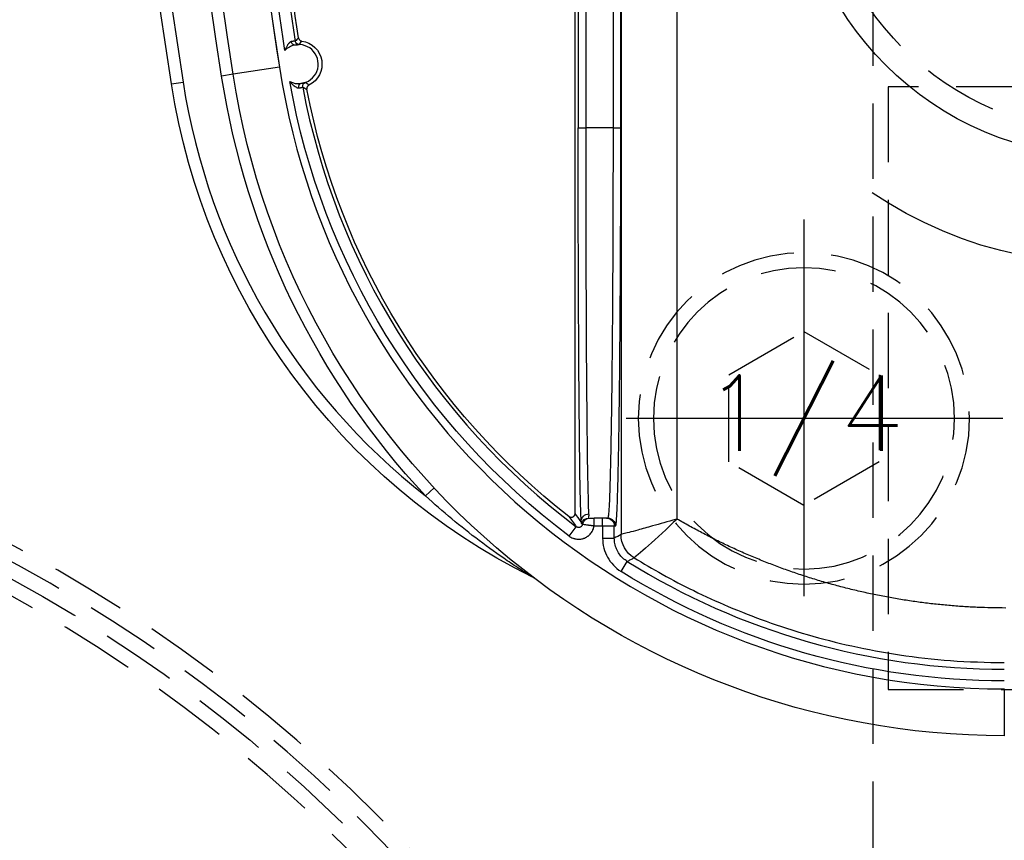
# Model space of a CAD drawing. Extents: x 2651 to 7771, y -1163 to 1075.
# Tile 391 of 490: x 5230 to 5262, y 423 to 450. Entities that reach past the tile are written whole.
import ezdxf
from ezdxf.enums import TextEntityAlignment as Align

# ---------------------------------------------------------------- set-up
doc = ezdxf.new("R2010")
doc.units = 0
doc.header["$LTSCALE"] = 10
for name, pattern in [('CENTER', [2, 1.25, -0.25, 0.25, -0.25]), ('CNSHID', [4, 3, -1]), ('HIDDEN', [0.375, 0.25, -0.125])]:
    doc.linetypes.add(name, pattern=pattern)
doc.layers.get('0').update_dxf_attribs({"linetype": 'CONTINUOUS'})
doc.layers.get('Defpoints').update_dxf_attribs({"linetype": 'CONTINUOUS'})
for name, color, linetype in [('1', 7, 'CONTINUOUS'), ('15', 7, 'CONTINUOUS'), ('86', 7, 'CONTINUOUS'), ('96', 7, 'CONTINUOUS'), ('97', 7, 'CONTINUOUS'), ('CEN', 1, 'CENTER'), ('COOL', 150, 'HIDDEN'), ('DIM', 3, 'CONTINUOUS'), ('HIDDEN', 6, 'HIDDEN'), ('TEXT', 4, 'CONTINUOUS'), ('WL1-HL', 4, 'CNSHID')]:
    doc.layers.add(name, color=color, linetype=linetype)
doc.styles.get("Standard").update_dxf_attribs({"font": 'romans.shx'})
doc.dimstyles.new('MM& INCH5', dxfattribs={"dimtxt": 5, "dimasz": 2.5, "dimexe": 1, "dimexo": 0.5, "dimtad": 0, "dimrnd": 1.38778e-17, "dimzin": 9, "dimdsep": 46, "dimtxsty": 'Standard', "dimblk": 'CLOSED', "dimcen": 0, "dimclrd": 3, "dimclre": 3, "dimclrt": 3, "dimazin": 2, "dimtfac": 0.75, "dimtofl": 0, "dimtmove": 0, "dimatfit": 3, "dimfxl": 0, "dimtolj": 1, "dimarcsym": 0})

# ---------------------------------------------------------------- blocks, each defined once
blk = doc.blocks.new('DFSF')
at = {"layer": '1', "color": 252, "linetype": 'Continuous'}
for p, q in [((1248.7, 508.535), (1248.7, 464.141)), ((1250.561, 464.655), (1250.561, 508.008)), ((1247.278, 495.113), (1247.278, 477.638)), ((1247.537, 477.638), (1247.537, 495.113)), ((1248.434, 495.113), (1248.434, 477.638)), ((1248.693, 477.638), (1248.693, 495.113)), ((1237.358, 479.65), (1235.822, 479.412)), ((1235.822, 479.412), (1235.438, 479.353)), ((1233.774, 479.096), (1234.158, 479.155)), ((1247.278, 477.638), (1247.537, 477.638)), ((1248.434, 477.638), (1247.537, 477.638)), ((1248.434, 477.638), (1248.693, 477.638)), ((1242.492, 465.686), (1242.208, 465.421)), ((1247.805, 464.425), (1247.805, 464.684)), ((1248.088, 464.425), (1248.088, 464.684)), ((1246.982, 464.088), (1247.215, 464.399)), ((1247.805, 464.425), (1248.088, 464.425)), ((1248.088, 464.425), (1248.088, 464.017)), ((1248.088, 464.425), (1248.477, 464.425)), ((1248.477, 464.017), (1248.477, 464.425)), ((1248.477, 464.425), (1248.52, 464.425)), ((1248.088, 464.017), (1248.477, 464.017)), ((1248.699, 462.917), (1248.905, 463.247)), ((1261.426, 459.017), (1261.426, 457.462))]:
    blk.add_line(p, q, dxfattribs=at)
at = {"layer": '1', "color": 7, "linetype": 'Continuous'}
for p, q in [((1247.177, 464.844), (1247.177, 508.076)), ((1248.088, 464.684), (1247.805, 464.684)), ((1248.218, 464.684), (1248.088, 464.684)), ((1248.261, 464.684), (1248.218, 464.684))]:
    blk.add_line(p, q, dxfattribs=at)
at = {"layer": '1', "color": 7, "linetype": 'Continuous', "extrusion": (0, 0, -1)}
for centre, radius, start, end in [((-1491.861, 518.994), 261.153, 351.21206, 8.78794), ((-1491.861, 518.994), 259.08, 351.21206, 8.78794), ((-1491.861, 518.994), 256.753, 351.40512, 354.0132), ((-1237.998, 479.749), 0.772, 97.6644, 243.8079), ((-1261.426, 483.37), 25.908, 270, 351.2121), ((-1255.537, 482.46), 22.022, 296.3658, 351.2121), ((-1261.426, 483.37), 23.581, 307.8157, 349.1097)]:
    blk.add_arc(centre, radius, start, end, dxfattribs=at)
at = {"layer": '1', "color": 252, "linetype": 'Continuous'}
for centre, radius, start, end in [((1491.861, 518.994), 260.764, 171.21246, 188.78794), ((1491.861, 518.994), 257.526, 171.21206, 188.78794), ((1491.861, 518.994), 256.876, 185.93261, 188.61664), ((1261.426, 483.37), 24.354, 188.7879, 270), ((1255.537, 482.46), 21.633, 188.7879, 231.9655), ((1261.426, 483.37), 23.704, 190.6489, 233.164), ((1261.426, 483.37), 23.701, 238.1089, 270)]:
    blk.add_arc(centre, radius, start, end, dxfattribs=at)
at = {"layer": '1', "color": 252, "linetype": 'Continuous', "extrusion": (0, 0, -1)}
for centre, radius, start, end in [((-1491.861, 518.994), 259.469, 351.21206, 8.78794), ((-1491.861, 518.994), 257.265, 351.32783, 354.06739), ((-1261.426, 483.37), 26.297, 316.9545, 351.2121), ((-1261.426, 483.37), 24.093, 306.836, 349.9667), ((-1261.426, 483.37), 24.089, 270, 301.8911)]:
    blk.add_arc(centre, radius, start, end, dxfattribs=at)
at = {"layer": '1', "color": 110, "linetype": 'Continuous'}
for centre, radius, start, end in [((1491.861, 518.994), 257.526, 180, 188.78794), ((1261.426, 483.37), 24.354, 188.7879, 270)]:
    blk.add_arc(centre, radius, start, end, dxfattribs=at)
at = {"layer": '1', "color": 7, "linetype": 'Continuous'}
for centre, radius, start, end in [((1237.998, 479.749), 0.648, 102.0087, 135.4131), ((1237.998, 479.749), 0.648, 276.418, 102.0087), ((1237.998, 479.749), 0.648, 242.7301, 276.418), ((1245.585, 462.381), 0.389, 52.9572, 63.6342)]:
    blk.add_arc(centre, radius, start, end, dxfattribs=at)
at = {"layer": '1', "color": 7, "linetype": 'Continuous', "extrusion": (0, 0, -1)}
for centre, major_axis, ratio, start_param, end_param in [((1237.837, 480.509), (-0.027, 0.127), 0.659458, 3.147397, 4.754006), ((1238.085, 478.976), (-0.014, 0.129), 0.659067, 4.660995, 6.277384), ((1247.652, 477.638), (0, 12.954), 0.008901, 3.287327, 4.712389)]:
    blk.add_ellipse(centre, major_axis=major_axis, ratio=ratio, start_param=start_param, end_param=end_param, dxfattribs=at)
at = {"layer": '1', "color": 252, "linetype": 'Continuous', "extrusion": (0, 0, -1)}
for centre, major_axis, ratio, start_param, end_param in [((1238.012, 480.528), (0.0975, -0.0853), 0.999984, 0.869298, 2.272295), ((1238.257, 479.014), (-0.065, -0.112), 0.999983, 0.861915, 2.279678), ((1247.393, 477.638), (0, 13.213), 0.008727, 3.287327, 4.712389), ((1281.982, 483.37), (40.855, 0), 0.866031, 2.581224, 2.590487), ((1247.635, 464.565), (-0.259, -0.015), 0.989363, 0.060025, 1.629554), ((1247.634, 464.425), (0, -0.259), 0.999922, 1.876492, 3.141593), ((1247.673, 464.425), (0, 0.259), 0.999938, 4.912185, 6.283185), ((1248.218, 464.425), (0, -0.259), 0.999914, 3.141593, 4.712389), ((1248.261, 464.425), (0, -0.259), 0.999914, 3.141593, 4.712389), ((1249.607, 464.141), (0.443, -0.791), 0.999888, 1.06101, 2.080582), ((1249.607, 464.141), (0.012, 0.907), 0.999673, 3.679272, 4.698808)]:
    blk.add_ellipse(centre, major_axis=major_axis, ratio=ratio, start_param=start_param, end_param=end_param, dxfattribs=at)
at = {"layer": '1', "color": 252, "linetype": 'Continuous'}
for points in [[(1237.991, 480.623), (1237.973, 480.605), (1237.937, 480.567), (1237.902, 480.528), (1237.884, 480.508)], [(1238.01, 480.398), (1238.039, 480.438), (1238.07, 480.477), (1238.101, 480.514)], [(1238.13, 478.99), (1238.153, 478.977), (1238.2, 478.951), (1238.246, 478.927), (1238.269, 478.915)], [(1238.339, 479.056), (1238.297, 479.081), (1238.256, 479.107), (1238.214, 479.136)], [(1246.968, 464.741), (1247.05, 464.626), (1247.132, 464.511), (1247.215, 464.399)], [(1248.7, 464.141), (1248.626, 464.1), (1248.551, 464.058), (1248.477, 464.017)]]:
    blk.add_open_spline(points, degree=3, dxfattribs=at)
at = {"layer": '1', "color": 7, "linetype": 'Continuous'}
for points, knots in [([(1237.991, 480.623), (1237.992, 480.616), (1237.995, 480.602), (1238, 480.59), (1238.005, 480.581), (1238.007, 480.577), (1238.01, 480.571), (1238.016, 480.563), (1238.023, 480.555), (1238.03, 480.548), (1238.033, 480.545), (1238.038, 480.541), (1238.046, 480.534), (1238.055, 480.529), (1238.064, 480.525), (1238.068, 480.523), (1238.074, 480.52), (1238.084, 480.517), (1238.094, 480.515), (1238.101, 480.514)], [0, 0, 0, 0, 0.125, 0.25, 0.25, 0.3125, 0.3125, 0.375, 0.5, 0.5, 0.5625, 0.5625, 0.625, 0.75, 0.75, 0.8125, 0.8125, 0.875, 1, 1, 1, 1]), ([(1237.753, 480.496), (1237.748, 480.495), (1237.744, 480.494), (1237.739, 480.492), (1237.731, 480.489), (1237.722, 480.483), (1237.714, 480.478), (1237.71, 480.475), (1237.705, 480.472), (1237.702, 480.469), (1237.693, 480.462), (1237.688, 480.457), (1237.672, 480.441), (1237.662, 480.43), (1237.649, 480.415), (1237.647, 480.411), (1237.642, 480.405), (1237.639, 480.401), (1237.633, 480.392), (1237.628, 480.385), (1237.615, 480.365), (1237.606, 480.351), (1237.59, 480.323), (1237.583, 480.309), (1237.572, 480.287), (1237.569, 480.279), (1237.562, 480.264), (1237.558, 480.257), (1237.552, 480.242), (1237.547, 480.23), (1237.542, 480.217), (1237.54, 480.211), (1237.537, 480.203)], [0, 0, 0, 0, 0.03125, 0.03125, 0.0625, 0.125, 0.125, 0.15625, 0.15625, 0.1875, 0.1875, 0.25, 0.25, 0.375, 0.375, 0.40625, 0.40625, 0.4375, 0.4375, 0.5, 0.5, 0.625, 0.625, 0.75, 0.75, 0.8125, 0.8125, 0.875, 0.875, 0.9375, 0.96875, 1, 1, 1, 1]), ([(1237.884, 480.508), (1237.879, 480.507), (1237.875, 480.508), (1237.87, 480.508), (1237.865, 480.508), (1237.861, 480.508), (1237.856, 480.508), (1237.851, 480.508), (1237.846, 480.508), (1237.83, 480.508), (1237.815, 480.507), (1237.809, 480.506), (1237.804, 480.505), (1237.799, 480.505), (1237.795, 480.504), (1237.79, 480.503), (1237.776, 480.501), (1237.762, 480.498), (1237.752, 480.496)], [0, 0, 0, 0, 0.125, 0.25, 0.375, 0.375, 0.4375, 0.4375, 0.5, 0.625, 0.75, 0.75, 0.78125, 0.78125, 0.8125, 0.8125, 0.875, 1, 1, 1, 1]), ([(1237.864, 480.382), (1237.876, 480.385), (1237.887, 480.387), (1237.903, 480.39), (1237.908, 480.39), (1237.918, 480.392), (1237.923, 480.392), (1237.936, 480.394), (1237.953, 480.395), (1237.967, 480.396), (1237.973, 480.395), (1237.977, 480.399), (1237.982, 480.395), (1237.986, 480.399), (1237.991, 480.396), (1238.003, 480.402), (1238.001, 480.394), (1238.014, 480.401), (1238.009, 480.398)], [0, 0, 0, 0, 0.125, 0.125, 0.1875, 0.1875, 0.25, 0.25, 0.375, 0.5, 0.5, 0.5625, 0.5625, 0.625, 0.625, 0.75, 0.875, 1, 1, 1, 1]), ([(1237.701, 479.174), (1237.704, 479.17), (1237.707, 479.167), (1237.71, 479.163), (1237.713, 479.159), (1237.716, 479.156), (1237.723, 479.147), (1237.728, 479.141), (1237.745, 479.122), (1237.756, 479.11), (1237.779, 479.087), (1237.791, 479.075), (1237.815, 479.053), (1237.827, 479.043), (1237.843, 479.03), (1237.847, 479.028), (1237.853, 479.023), (1237.863, 479.016), (1237.873, 479.009), (1237.893, 478.996), (1237.906, 478.988), (1237.923, 478.98), (1237.927, 478.978), (1237.933, 478.975), (1237.938, 478.973), (1237.948, 478.969), (1237.955, 478.967), (1237.968, 478.963), (1237.975, 478.962), (1237.983, 478.961), (1237.988, 478.96), (1237.993, 478.96), (1237.998, 478.96), (1238.002, 478.961)], [0, 0, 0, 0, 0.015625, 0.015625, 0.03125, 0.0625, 0.0625, 0.125, 0.125, 0.25, 0.25, 0.375, 0.375, 0.5, 0.5, 0.53125, 0.53125, 0.5625, 0.625, 0.625, 0.75, 0.75, 0.78125, 0.78125, 0.8125, 0.8125, 0.875, 0.875, 0.9375, 0.9375, 0.96875, 0.96875, 1, 1, 1, 1]), ([(1238.001, 478.961), (1238.012, 478.961), (1238.021, 478.962), (1238.035, 478.965), (1238.04, 478.965), (1238.044, 478.966), (1238.049, 478.967), (1238.054, 478.968), (1238.062, 478.97), (1238.079, 478.974), (1238.091, 478.977), (1238.095, 478.978), (1238.1, 478.98), (1238.104, 478.981), (1238.109, 478.983), (1238.113, 478.984), (1238.117, 478.986), (1238.122, 478.987), (1238.126, 478.991), (1238.131, 478.99)], [0, 0, 0, 0, 0.125, 0.125, 0.1875, 0.1875, 0.21875, 0.21875, 0.25, 0.375, 0.5, 0.5, 0.5625, 0.5625, 0.625, 0.625, 0.75, 0.875, 1, 1, 1, 1]), ([(1238.213, 479.137), (1238.209, 479.135), (1238.204, 479.133), (1238.2, 479.132), (1238.195, 479.131), (1238.191, 479.129), (1238.186, 479.128), (1238.182, 479.127), (1238.177, 479.125), (1238.16, 479.121), (1238.143, 479.117), (1238.13, 479.114), (1238.125, 479.113), (1238.115, 479.111), (1238.1, 479.109), (1238.083, 479.106), (1238.071, 479.105)], [0, 0, 0, 0, 0.125, 0.25, 0.375, 0.375, 0.4375, 0.4375, 0.5, 0.625, 0.75, 0.75, 0.8125, 0.8125, 0.875, 1, 1, 1, 1]), ([(1238.339, 479.056), (1238.333, 479.053), (1238.321, 479.046), (1238.31, 479.037), (1238.303, 479.029), (1238.3, 479.026), (1238.296, 479.021), (1238.289, 479.013), (1238.284, 479.004), (1238.279, 478.995), (1238.277, 478.991), (1238.275, 478.985), (1238.271, 478.975), (1238.269, 478.964), (1238.268, 478.954), (1238.267, 478.95), (1238.267, 478.943), (1238.267, 478.933), (1238.268, 478.922), (1238.269, 478.915)], [0, 0, 0, 0, 0.125, 0.25, 0.25, 0.3125, 0.3125, 0.375, 0.5, 0.5, 0.5625, 0.5625, 0.625, 0.75, 0.75, 0.8125, 0.8125, 0.875, 1, 1, 1, 1]), ([(1246.968, 464.741), (1246.972, 464.738), (1246.982, 464.731), (1246.993, 464.726), (1247.001, 464.723), (1247.005, 464.721), (1247.01, 464.719), (1247.019, 464.717), (1247.028, 464.715), (1247.036, 464.715), (1247.041, 464.714), (1247.045, 464.714), (1247.05, 464.714), (1247.058, 464.714), (1247.07, 464.716), (1247.081, 464.719), (1247.089, 464.721), (1247.094, 464.723), (1247.099, 464.725), (1247.107, 464.728), (1247.115, 464.733), (1247.121, 464.738), (1247.125, 464.74), (1247.129, 464.743), (1247.132, 464.746), (1247.138, 464.752), (1247.147, 464.76), (1247.154, 464.77), (1247.158, 464.777), (1247.16, 464.781), (1247.163, 464.786), (1247.167, 464.794), (1247.17, 464.802), (1247.173, 464.814), (1247.174, 464.82), (1247.176, 464.832), (1247.177, 464.838), (1247.177, 464.844)], [0, 0, 0, 0, 0.0625, 0.125, 0.125, 0.15625, 0.15625, 0.1875, 0.25, 0.25, 0.28125, 0.28125, 0.3125, 0.3125, 0.375, 0.4375, 0.4375, 0.46875, 0.46875, 0.5, 0.5625, 0.5625, 0.59375, 0.59375, 0.625, 0.625, 0.6875, 0.75, 0.75, 0.78125, 0.78125, 0.8125, 0.875, 0.875, 0.9375, 0.9375, 1, 1, 1, 1]), ([(1247.633, 464.685), (1247.629, 464.688), (1247.631, 464.693), (1247.631, 464.698), (1247.631, 464.702), (1247.631, 464.707), (1247.632, 464.712), (1247.633, 464.724), (1247.634, 464.737), (1247.636, 464.761), (1247.637, 464.789), (1247.636, 464.81), (1247.635, 464.822)], [0, 0, 0, 0, 0.125, 0.25, 0.375, 0.375, 0.5, 0.5, 0.625, 0.75, 0.875, 1, 1, 1, 1]), ([(1247.672, 464.684), (1247.677, 464.684), (1247.687, 464.684), (1247.701, 464.684), (1247.725, 464.684), (1247.745, 464.684), (1247.775, 464.684), (1247.805, 464.684)], [0, 0, 0, 0, 0.1875, 0.375, 0.4375, 0.625, 1, 1, 1, 1]), ([(1247.419, 464.477), (1247.417, 464.466), (1247.414, 464.456), (1247.408, 464.444), (1247.406, 464.44), (1247.404, 464.436), (1247.401, 464.432), (1247.398, 464.427), (1247.391, 464.418), (1247.384, 464.411), (1247.379, 464.406), (1247.375, 464.403), (1247.372, 464.4), (1247.365, 464.395), (1247.358, 464.391), (1247.349, 464.385), (1247.344, 464.383), (1247.328, 464.377), (1247.318, 464.375), (1247.305, 464.373), (1247.301, 464.373), (1247.296, 464.373), (1247.291, 464.373), (1247.285, 464.373), (1247.274, 464.374), (1247.264, 464.376), (1247.257, 464.378), (1247.252, 464.379), (1247.248, 464.381), (1247.244, 464.382), (1247.233, 464.387), (1247.223, 464.392), (1247.215, 464.399)], [0, 0, 0, 0, 0.125, 0.125, 0.15625, 0.15625, 0.1875, 0.1875, 0.25, 0.3125, 0.3125, 0.34375, 0.34375, 0.375, 0.4375, 0.4375, 0.5, 0.5, 0.625, 0.625, 0.65625, 0.65625, 0.6875, 0.6875, 0.75, 0.8125, 0.8125, 0.84375, 0.84375, 0.875, 0.875, 1, 1, 1, 1]), ([(1247.376, 464.565), (1247.378, 464.556), (1247.378, 464.548), (1247.38, 464.534), (1247.38, 464.528), (1247.381, 464.518), (1247.387, 464.503)], [0, 0, 0, 0, 0.25, 0.25, 0.5, 1, 1, 1, 1]), ([(1247.805, 464.425), (1247.779, 464.428), (1247.754, 464.43), (1247.723, 464.434), (1247.717, 464.434), (1247.705, 464.436), (1247.687, 464.438), (1247.657, 464.441), (1247.635, 464.444), (1247.618, 464.446), (1247.613, 464.447), (1247.602, 464.449), (1247.596, 464.449), (1247.57, 464.453), (1247.551, 464.456), (1247.524, 464.459), (1247.516, 464.461), (1247.504, 464.463), (1247.5, 464.463), (1247.493, 464.464), (1247.488, 464.465), (1247.471, 464.468), (1247.459, 464.47), (1247.448, 464.472), (1247.443, 464.472), (1247.439, 464.473), (1247.434, 464.474), (1247.429, 464.475), (1247.425, 464.476), (1247.42, 464.477)], [0, 0, 0, 0, 0.125, 0.125, 0.15625, 0.15625, 0.1875, 0.25, 0.3125, 0.3125, 0.34375, 0.34375, 0.375, 0.375, 0.5, 0.5, 0.5625, 0.5625, 0.59375, 0.59375, 0.625, 0.625, 0.75, 0.75, 0.78125, 0.78125, 0.8125, 0.875, 1, 1, 1, 1])]:
    blk.add_open_spline(points, degree=3, knots=knots, dxfattribs=at)
at = {"layer": '1', "color": 252, "linetype": 'Continuous'}
for points, knots in [([(1248.434, 477.638), (1248.434, 477.366), (1248.434, 476.82), (1248.433, 476.002), (1248.431, 475.184), (1248.429, 474.371), (1248.425, 473.566), (1248.422, 472.772), (1248.417, 471.994), (1248.412, 471.235), (1248.406, 470.5), (1248.399, 469.791), (1248.392, 469.113), (1248.384, 468.465), (1248.374, 467.828), (1248.364, 467.194), (1248.351, 466.569), (1248.337, 465.979), (1248.32, 465.456), (1248.302, 465.036), (1248.283, 464.742), (1248.269, 464.704), (1248.261, 464.684)], [0, 0, 0, 0, 0.040106, 0.080497, 0.121172, 0.162132, 0.203376, 0.244905, 0.286718, 0.328816, 0.371198, 0.413866, 0.456817, 0.500054, 0.544668, 0.594393, 0.649226, 0.709168, 0.774218, 0.844374, 0.919635, 1, 1, 1, 1]), ([(1245.759, 462.728), (1245.755, 462.73), (1245.734, 462.743), (1245.677, 462.779), (1245.643, 462.8), (1245.538, 462.866), (1245.464, 462.914), (1245.234, 463.062), (1245.078, 463.166), (1244.611, 463.483), (1244.3, 463.706), (1243.375, 464.402), (1242.779, 464.897), (1242.208, 465.421)], [0, 0, 0, 0, 0.03125, 0.03125, 0.0625, 0.0625, 0.125, 0.125, 0.25, 0.25, 0.5, 0.5, 1, 1, 1, 1]), ([(1250.561, 464.655), (1250.545, 464.651), (1250.269, 464.571), (1249.791, 464.439), (1249.274, 464.291), (1248.95, 464.206), (1248.749, 464.155), (1248.716, 464.146), (1248.7, 464.141)], [0, 0, 0, 0, 0.017071, 0.297597, 0.507753, 0.672481, 0.836353, 1, 1, 1, 1]), ([(1250.561, 464.655), (1250.227, 464.335), (1249.883, 464.018), (1249.337, 463.53), (1249.145, 463.369), (1249.132, 463.369)], [0, 0, 0, 0, 0.5, 0.5, 1, 1, 1, 1]), ([(1246.982, 464.088), (1247, 464.074), (1247.037, 464.05), (1247.077, 464.031), (1247.108, 464.018), (1247.118, 464.014), (1247.134, 464.009), (1247.14, 464.007), (1247.151, 464.004), (1247.178, 463.996), (1247.227, 463.987), (1247.271, 463.984), (1247.305, 463.984), (1247.316, 463.985), (1247.338, 463.986), (1247.349, 463.987), (1247.382, 463.992), (1247.404, 463.996), (1247.436, 464.004), (1247.452, 464.009), (1247.468, 464.015), (1247.479, 464.019), (1247.484, 464.021), (1247.51, 464.031), (1247.55, 464.051), (1247.587, 464.075), (1247.609, 464.092), (1247.613, 464.096), (1247.622, 464.103), (1247.626, 464.106), (1247.639, 464.117), (1247.664, 464.14), (1247.701, 464.181), (1247.726, 464.218), (1247.741, 464.242), (1247.743, 464.247), (1247.749, 464.257), (1247.757, 464.272), (1247.764, 464.287), (1247.777, 464.317), (1247.784, 464.338), (1247.794, 464.37), (1247.796, 464.381), (1247.801, 464.403), (1247.803, 464.414), (1247.805, 464.425)], [0, 0, 0, 0, 0.0625, 0.125, 0.125, 0.15625, 0.15625, 0.171875, 0.171875, 0.1875, 0.25, 0.3125, 0.3125, 0.34375, 0.34375, 0.375, 0.375, 0.4375, 0.4375, 0.46875, 0.484375, 0.484375, 0.5, 0.5, 0.5625, 0.625, 0.625, 0.640625, 0.640625, 0.65625, 0.65625, 0.6875, 0.75, 0.8125, 0.8125, 0.828125, 0.828125, 0.84375, 0.875, 0.875, 0.9375, 0.9375, 0.96875, 0.96875, 1, 1, 1, 1]), ([(1248.088, 464.017), (1248.088, 463.906), (1248.102, 463.798), (1248.157, 463.587), (1248.199, 463.483), (1248.304, 463.293), (1248.37, 463.203), (1248.521, 463.045), (1248.606, 462.976), (1248.699, 462.917)], [0, 0, 0, 0, 0.25, 0.25, 0.5, 0.5, 0.75, 0.75, 1, 1, 1, 1]), ([(1248.905, 463.247), (1248.856, 463.282), (1248.756, 463.352), (1248.635, 463.494), (1248.545, 463.658), (1248.488, 463.835), (1248.48, 463.957), (1248.477, 464.017)], [0, 0, 0, 0, 0.195855, 0.397901, 0.602099, 0.804145, 1, 1, 1, 1]), ([(1248.905, 463.247), (1248.911, 463.251), (1248.917, 463.254), (1248.956, 463.275), (1248.988, 463.292), (1249.058, 463.329), (1249.095, 463.349), (1249.132, 463.369)], [0, 0, 0, 0, 0.083973, 0.083973, 0.509964, 0.509964, 1, 1, 1, 1]), ([(1249.132, 463.369), (1249.443, 463.183), (1250.09, 462.797), (1251.134, 462.257), (1252.282, 461.732), (1253.54, 461.241), (1254.908, 460.797), (1256.387, 460.419), (1257.974, 460.127), (1259.666, 459.928), (1260.83, 459.902), (1261.426, 459.889)], [0, 0, 0, 0, 0.08396, 0.174707, 0.272242, 0.376565, 0.487676, 0.605575, 0.730262, 0.861737, 1, 1, 1, 1])]:
    blk.add_open_spline(points, degree=3, knots=knots, dxfattribs=at)
blk.add_rational_spline([(1248.52, 464.425), (1248.622, 464.425), (1248.693, 469.898), (1248.693, 477.638)], [1, 0.804737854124, 0.804737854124, 1], degree=3, dxfattribs=at)
at = {"layer": '1', "color": 7, "linetype": 'Continuous'}
blk.add_rational_spline([(1261.473, 461.702), (1257.616, 461.704), (1253.893, 462.711), (1250.561, 464.655)], [1, 0.976916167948, 0.976916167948, 1], degree=3, dxfattribs=at)
for points in [[(1247.387, 464.503), (1247.398, 464.494), (1247.409, 464.485), (1247.419, 464.477)], [(1248.7, 464.141), (1248.7, 464.141), (1248.7, 464.141), (1248.7, 464.141)], [(1249.132, 463.369), (1249.132, 463.369), (1249.132, 463.369), (1249.132, 463.369)]]:
    blk.add_open_spline(points, degree=3, dxfattribs=at)
blk = doc.blocks.new('117')
at = {"layer": 'WL1-HL'}
for radius in [13.87, 10.3]:
    blk.add_circle((254.95, 1693.104), radius, dxfattribs=at)
blk = doc.blocks.new('*D42')
at = {"layer": 'Defpoints', "color": 0}
for p in [(5335.684, 924.642), (5335.684, 850.322), (5205.684, 387.642)]:
    blk.add_point(p, dxfattribs=at)
at = {"layer": 'DIM', "color": 3, "lineweight": -2}
blk.add_line((5335.684, 850.822), (5335.684, 924.642), dxfattribs=at)
at = {"layer": 'DIM', "color": 3, "insert": (5335.684, 947.648), "char_height": 5, "attachment_point": 5, "rotation": 90}
blk.add_mtext('\\A1;130 [5.118]', dxfattribs=at)
blk = doc.blocks.new('_Closed')
at = {"color": 0, "linetype": 'ByBlock', "lineweight": -2}
for p, q in [((-1, 0.167), (0, 0)), ((-1, 0.167), (-1, -0.167)), ((0, 0), (-1, -0.167)), ((0, 0), (-1, 0))]:
    blk.add_line(p, q, dxfattribs=at)
blk = doc.blocks.new('*D43')
at = {"layer": 'Defpoints', "color": 0}
for p in [(5402.684, 924.642), (5402.684, 886.162), (5205.684, 387.642)]:
    blk.add_point(p, dxfattribs=at)
at = {"layer": 'DIM', "color": 3, "lineweight": -2}
blk.add_line((5402.684, 886.662), (5402.684, 924.642), dxfattribs=at)
at = {"layer": 'DIM', "color": 3, "insert": (5402.684, 947.648), "char_height": 5, "attachment_point": 5, "rotation": 90}
blk.add_mtext('\\A1;197 [7.756]', dxfattribs=at)
blk = doc.blocks.new('*D44')
at = {"layer": 'Defpoints', "color": 0}
for p in [(5410.684, 924.642), (5405.684, 807.17), (5205.684, 387.642)]:
    blk.add_point(p, dxfattribs=at)
at = {"layer": 'DIM', "color": 3, "lineweight": -2}
for p, q in [((5410.684, 919.642), (5410.684, 924.642)), ((5405.684, 914.642), (5410.684, 919.642)), ((5405.684, 807.67), (5405.684, 914.642))]:
    blk.add_line(p, q, dxfattribs=at)
at = {"layer": 'DIM', "color": 3, "insert": (5410.684, 948.005), "char_height": 5, "attachment_point": 5, "rotation": 90}
blk.add_mtext('\\A1;200 [7.874]', dxfattribs=at)
blk = doc.blocks.new('*D45')
at = {"layer": 'Defpoints', "color": 0}
for p in [(5445.684, 924.642), (5445.684, 912.642), (5205.684, 387.642)]:
    blk.add_point(p, dxfattribs=at)
at = {"layer": 'DIM', "color": 3, "lineweight": -2}
blk.add_line((5445.684, 913.142), (5445.684, 924.642), dxfattribs=at)
at = {"layer": 'DIM', "color": 3, "insert": (5445.684, 948.005), "char_height": 5, "attachment_point": 5, "rotation": 90}
blk.add_mtext('\\A1;240 [9.449]', dxfattribs=at)
blk = doc.blocks.new('*D46')
at = {"layer": 'Defpoints', "color": 0}
for p in [(5480.684, 924.642), (5480.684, 910.642), (5205.684, 387.642)]:
    blk.add_point(p, dxfattribs=at)
at = {"layer": 'DIM', "color": 3, "lineweight": -2}
blk.add_line((5480.684, 911.142), (5480.684, 924.642), dxfattribs=at)
at = {"layer": 'DIM', "color": 3, "insert": (5480.684, 950.386), "char_height": 5, "attachment_point": 5, "rotation": 90}
blk.add_mtext('\\A1;275 [10.827]', dxfattribs=at)
blk = doc.blocks.new('*D51')
at = {"layer": 'Defpoints', "color": 0}
for p in [(5478.684, 912.642), (5493.684, 912.642), (5205.684, 387.642)]:
    blk.add_point(p, dxfattribs=at)
at = {"layer": 'DIM', "color": 3, "lineweight": -2}
blk.add_line((5479.184, 912.642), (5493.684, 912.642), dxfattribs=at)
at = {"layer": 'DIM', "color": 3, "insert": (5519.428, 912.642), "char_height": 5, "attachment_point": 5}
blk.add_mtext('\\A1;525 [20.669]', dxfattribs=at)
blk = doc.blocks.new('*D52')
at = {"layer": 'Defpoints', "color": 0}
for p in [(5507.384, 862.642), (5520.003, 862.642), (5205.684, 387.642)]:
    blk.add_point(p, dxfattribs=at)
at = {"layer": 'DIM', "color": 3, "lineweight": -2}
blk.add_line((5507.884, 862.642), (5520.003, 862.642), dxfattribs=at)
at = {"layer": 'DIM', "color": 3, "insert": (5545.747, 862.642), "char_height": 5, "attachment_point": 5}
blk.add_mtext('\\A1;475 [18.701]', dxfattribs=at)
blk = doc.blocks.new('*D53')
at = {"layer": 'Defpoints', "color": 0}
for p in [(5429.204, 859.642), (5520.003, 854.642), (5205.684, 387.642)]:
    blk.add_point(p, dxfattribs=at)
at = {"layer": 'DIM', "color": 3, "lineweight": -2}
for p, q in [((5429.704, 859.642), (5510.003, 859.642)), ((5510.003, 859.642), (5515.003, 854.642)), ((5515.003, 854.642), (5520.003, 854.642))]:
    blk.add_line(p, q, dxfattribs=at)
at = {"layer": 'DIM', "color": 3, "insert": (5545.747, 854.642), "char_height": 5, "attachment_point": 5}
blk.add_mtext('\\A1;472 [18.583]', dxfattribs=at)
blk = doc.blocks.new('*D54')
at = {"layer": 'Defpoints', "color": 0}
for p in [(5415.212, 797.642), (5500.003, 797.642), (5205.684, 387.642)]:
    blk.add_point(p, dxfattribs=at)
at = {"layer": 'DIM', "color": 3, "lineweight": -2}
blk.add_line((5415.712, 797.642), (5500.003, 797.642), dxfattribs=at)
at = {"layer": 'DIM', "color": 3, "insert": (5525.747, 797.642), "char_height": 5, "attachment_point": 5}
blk.add_mtext('\\A1;410 [16.142]', dxfattribs=at)
blk = doc.blocks.new('*D55')
at = {"layer": 'Defpoints', "color": 0}
for p in [(5358.364, 827.642), (5500.003, 827.642), (5205.684, 387.642)]:
    blk.add_point(p, dxfattribs=at)
at = {"layer": 'DIM', "color": 3, "lineweight": -2}
blk.add_line((5358.864, 827.642), (5500.003, 827.642), dxfattribs=at)
at = {"layer": 'DIM', "color": 3, "insert": (5525.747, 827.642), "char_height": 5, "attachment_point": 5}
blk.add_mtext('\\A1;440 [17.323]', dxfattribs=at)
blk = doc.blocks.new('*D56')
at = {"layer": 'Defpoints', "color": 0}
for p in [(5480.684, 762.642), (5500.003, 762.642), (5205.684, 387.642)]:
    blk.add_point(p, dxfattribs=at)
at = {"layer": 'DIM', "color": 3, "lineweight": -2}
blk.add_line((5481.184, 762.642), (5500.003, 762.642), dxfattribs=at)
at = {"layer": 'DIM', "color": 3, "insert": (5525.747, 762.642), "char_height": 5, "attachment_point": 5}
blk.add_mtext('\\A1;375 [14.764]', dxfattribs=at)
blk = doc.blocks.new('*D57')
at = {"layer": 'Defpoints', "color": 0}
for p in [(5480.685, 719.642), (5500.003, 719.642), (5205.684, 387.642)]:
    blk.add_point(p, dxfattribs=at)
at = {"layer": 'DIM', "color": 3, "lineweight": -2}
blk.add_line((5481.185, 719.642), (5500.003, 719.642), dxfattribs=at)
at = {"layer": 'DIM', "color": 3, "insert": (5525.747, 719.642), "char_height": 5, "attachment_point": 5}
blk.add_mtext('\\A1;332 [13.071]', dxfattribs=at)
blk = doc.blocks.new('*D58')
at = {"layer": 'Defpoints', "color": 0}
for p in [(5480.685, 655.642), (5500.003, 655.642), (5205.684, 387.642)]:
    blk.add_point(p, dxfattribs=at)
at = {"layer": 'DIM', "color": 3, "lineweight": -2}
blk.add_line((5481.185, 655.642), (5500.003, 655.642), dxfattribs=at)
at = {"layer": 'DIM', "color": 3, "insert": (5525.747, 655.642), "char_height": 5, "attachment_point": 5}
blk.add_mtext('\\A1;268 [10.551]', dxfattribs=at)
blk = doc.blocks.new('*D59')
at = {"layer": 'Defpoints', "color": 0}
for p in [(5480.684, 592.642), (5500.003, 592.642), (5205.684, 387.642)]:
    blk.add_point(p, dxfattribs=at)
at = {"layer": 'DIM', "color": 3, "lineweight": -2}
blk.add_line((5481.184, 592.642), (5500.003, 592.642), dxfattribs=at)
at = {"layer": 'DIM', "color": 3, "insert": (5523.366, 592.642), "char_height": 5, "attachment_point": 5}
blk.add_mtext('\\A1;205 [8.071]', dxfattribs=at)
blk = doc.blocks.new('*D60')
at = {"layer": 'Defpoints', "color": 0}
for p in [(5480.684, 562.642), (5500.003, 562.642), (5205.684, 387.642)]:
    blk.add_point(p, dxfattribs=at)
at = {"layer": 'DIM', "color": 3, "lineweight": -2}
blk.add_line((5481.184, 562.642), (5500.003, 562.642), dxfattribs=at)
at = {"layer": 'DIM', "color": 3, "insert": (5520.628, 562.642), "char_height": 5, "attachment_point": 5}
blk.add_mtext('\\A1;175 [6.89]', dxfattribs=at)
blk = doc.blocks.new('*D61')
at = {"layer": 'Defpoints', "color": 0}
for p in [(5480.685, 519.642), (5500.003, 519.642), (5205.684, 387.642)]:
    blk.add_point(p, dxfattribs=at)
at = {"layer": 'DIM', "color": 3, "lineweight": -2}
blk.add_line((5481.185, 519.642), (5500.003, 519.642), dxfattribs=at)
at = {"layer": 'DIM', "color": 3, "insert": (5523.009, 519.642), "char_height": 5, "attachment_point": 5}
blk.add_mtext('\\A1;132 [5.197]', dxfattribs=at)
blk = doc.blocks.new('*D62')
at = {"layer": 'Defpoints', "color": 0}
for p in [(5480.685, 455.642), (5500.003, 455.642), (5205.684, 387.642)]:
    blk.add_point(p, dxfattribs=at)
at = {"layer": 'DIM', "color": 3, "lineweight": -2}
blk.add_line((5481.185, 455.642), (5500.003, 455.642), dxfattribs=at)
at = {"layer": 'DIM', "color": 3, "insert": (5520.866, 455.642), "char_height": 5, "attachment_point": 5}
blk.add_mtext('\\A1;68 [2.677]', dxfattribs=at)
blk = doc.blocks.new('*D76')
at = {"layer": 'Defpoints', "color": 0}
for p in [(5325.684, 924.642), (5325.684, 787.642), (5205.684, 387.642)]:
    blk.add_point(p, dxfattribs=at)
at = {"layer": 'DIM', "color": 3, "lineweight": -2}
blk.add_line((5325.684, 788.142), (5325.684, 924.642), dxfattribs=at)
at = {"layer": 'DIM', "color": 3, "insert": (5325.684, 947.648), "char_height": 5, "attachment_point": 5, "rotation": 90}
blk.add_mtext('\\A1;120 [4.724]', dxfattribs=at)
blk = doc.blocks.new('*D78')
at = {"layer": 'Defpoints', "color": 0}
for p in [(5325.684, 787.642), (5500.003, 787.642), (5205.684, 387.642)]:
    blk.add_point(p, dxfattribs=at)
at = {"layer": 'DIM', "color": 3, "lineweight": -2}
blk.add_line((5326.184, 787.642), (5500.003, 787.642), dxfattribs=at)
at = {"layer": 'DIM', "color": 3, "insert": (5525.747, 787.642), "char_height": 5, "attachment_point": 5}
blk.add_mtext('\\A1;400 [15.748]', dxfattribs=at)
blk = doc.blocks.new('*U10', base_point=(1624.618, 1808.955))
for p, q in [((1624.618, 1811.842), (1622.118, 1810.399)), ((1627.118, 1810.398), (1624.618, 1811.842)), ((1622.118, 1810.399), (1622.118, 1807.512)), ((1627.118, 1807.511), (1627.118, 1810.398)), ((1622.118, 1807.512), (1624.618, 1806.068)), ((1624.618, 1806.068), (1627.118, 1807.511))]:
    blk.add_line(p, q)
for radius in [5.5, 5]:
    blk.add_circle((1624.618, 1808.955), radius)
at = {"layer": 'CEN'}
for p, q in [((1624.618, 1815.555), (1624.618, 1802.355)), ((1618.018, 1808.955), (1631.218, 1808.955))]:
    blk.add_line(p, q, dxfattribs=at)
blk = doc.blocks.new('*D298')
at = {"layer": 'Defpoints', "color": 0}
for p in [(5315.684, 924.642), (5315.684, 912.642), (5205.684, 387.642)]:
    blk.add_point(p, dxfattribs=at)
at = {"layer": 'DIM', "color": 3, "lineweight": -2}
blk.add_line((5315.684, 913.142), (5315.684, 924.642), dxfattribs=at)
at = {"layer": 'DIM', "color": 3, "insert": (5315.684, 947.648), "char_height": 5, "attachment_point": 5, "rotation": 90}
blk.add_mtext('\\A1;110 [4.331]', dxfattribs=at)
blk = doc.blocks.new('A$C069B29F4')
at = {"layer": '15', "color": 53, "linetype": 'HIDDEN', "extrusion": (0, 0, -1)}
for radius in [50.675, 50.175, 49.175]:
    blk.add_circle((0, 0), radius, dxfattribs=at)
at = {"layer": '15', "color": 53, "linetype": 'HIDDEN'}
blk.add_circle((0, 0), 49.675, dxfattribs=at)
at = {"layer": '15', "color": 252, "linetype": 'HIDDEN', "extrusion": (0, 0, -1)}
blk.add_circle((0, 0), 36.085, dxfattribs=at)
at = {"layer": '15', "color": 254, "linetype": 'HIDDEN'}
blk.add_arc((0, 0), 42, 0, 153.6913, dxfattribs=at)
at = {"layer": '15', "color": 53, "linetype": 'HIDDEN', "extrusion": (0, 0, -1)}
blk.add_arc((0, 0), 35.485, 21.0769, 180, dxfattribs=at)
at = {"layer": '15', "color": 254, "linetype": 'HIDDEN', "extrusion": (0, 0, -1)}
blk.add_arc((0, 0), 34, 26.3087, 333.6913, dxfattribs=at)
at = {"layer": '86', "color": 3, "linetype": 'HIDDEN'}
for p, q in [((52.8, 60), (52.8, 40)), ((91.3, 60), (52.8, 60)), ((52.8, 40), (91.3, 40))]:
    blk.add_line(p, q, dxfattribs=at)
at = {"layer": '96', "color": 163, "linetype": 'HIDDEN'}
for radius in [36.55, 35.55]:
    blk.add_circle((0, 0), radius, dxfattribs=at)
at = {"layer": '96', "color": 163, "linetype": 'HIDDEN', "extrusion": (0, 0, -1)}
for radius, start, end in [(36, 20.6573, 339.3427), (35, 21.2758, 338.7242)]:
    blk.add_arc((0, 0), radius, start, end, dxfattribs=at)
at = {"layer": '97', "color": 2, "linetype": 'HIDDEN'}
blk.add_line((52.3, 15.7), (52.3, 76.117), dxfattribs=at)

msp = doc.modelspace()

# ---------------------------------------------------------------- linework, layer by layer
at = {"layer": 'COOL'}
msp.add_circle((5265.684, 455.642), 9.5, dxfattribs=at)

# ---------------------------------------------------------------- block references
msp.add_blockref('117', (5010.734, -1237.462), dxfattribs=at)
at = {"layer": 'DIM'}
for name, p in [('A$C069B29F4', (5205.684, 387.642)), ('DFSF', (4000.91, -31.352))]:
    msp.add_blockref(name, p, dxfattribs=at)
at = {"layer": 'HIDDEN', "xscale": -1}
msp.add_blockref('*U10', (5255.684, 436.642), dxfattribs=at)

# ---------------------------------------------------------------- texts
at = {"layer": 'TEXT'}
msp.add_text('1/4', height=2.5, dxfattribs=at).set_placement((5255.684, 436.642), align=Align.MIDDLE)

# ---------------------------------------------------------------- dimensions: what is measured, and where the dimension line sits
at = {"layer": 'DIM'}
for feature_location, offset, dtype, picture, middle in [((5480.684, 910.642), (0, 14), 1, '*D46', (5480.684, 950.386)), ((5405.684, 807.17), (5, 117.472), 1, '*D44', (5410.684, 948.005)), ((5445.684, 912.642), (0, 12), 1, '*D45', (5445.684, 948.005)), ((5335.684, 850.322), (0, 74.32), 1, '*D42', (5335.684, 947.648)), ((5402.684, 886.162), (0, 38.48), 1, '*D43', (5402.684, 947.648)), ((5325.684, 787.642), (0, 137), 1, '*D76', (5325.684, 947.648)), ((5315.684, 912.642), (0, 12), 1, '*D298', (5315.684, 947.648)), ((5478.684, 912.642), (15, 0), 0, '*D51', (5519.428, 912.642)), ((5507.384, 862.642), (12.619, 0), 0, '*D52', (5545.747, 862.642)), ((5429.204, 859.642), (90.799, -5), 0, '*D53', (5545.747, 854.642)), ((5358.364, 827.642), (141.639, 0), 0, '*D55', (5525.747, 827.642)), ((5415.212, 797.642), (84.791, 0), 0, '*D54', (5525.747, 797.642)), ((5325.684, 787.642), (174.319, 0), 0, '*D78', (5525.747, 787.642)), ((5480.684, 762.642), (19.319, 0), 0, '*D56', (5525.747, 762.642)), ((5480.685, 719.642), (19.319, 0), 0, '*D57', (5525.747, 719.642)), ((5480.685, 655.642), (19.319, 0), 0, '*D58', (5525.747, 655.642)), ((5480.684, 592.642), (19.319, 0), 0, '*D59', (5523.366, 592.642)), ((5480.684, 562.642), (19.319, 0), 0, '*D60', (5520.628, 562.642)), ((5480.685, 519.642), (19.319, 0), 0, '*D61', (5523.009, 519.642)), ((5480.685, 455.642), (19.319, 0), 0, '*D62', (5520.866, 455.642))]:
    dim = msp.add_ordinate_dim(feature_location=feature_location, offset=offset, dtype=dtype, origin=(5205.684, 387.642), dimstyle='MM& INCH5', dxfattribs=at)
    dim.commit()
    dim.dimension.update_dxf_attribs({"geometry": picture, "text_midpoint": middle})

doc.saveas('drawing.dxf')
